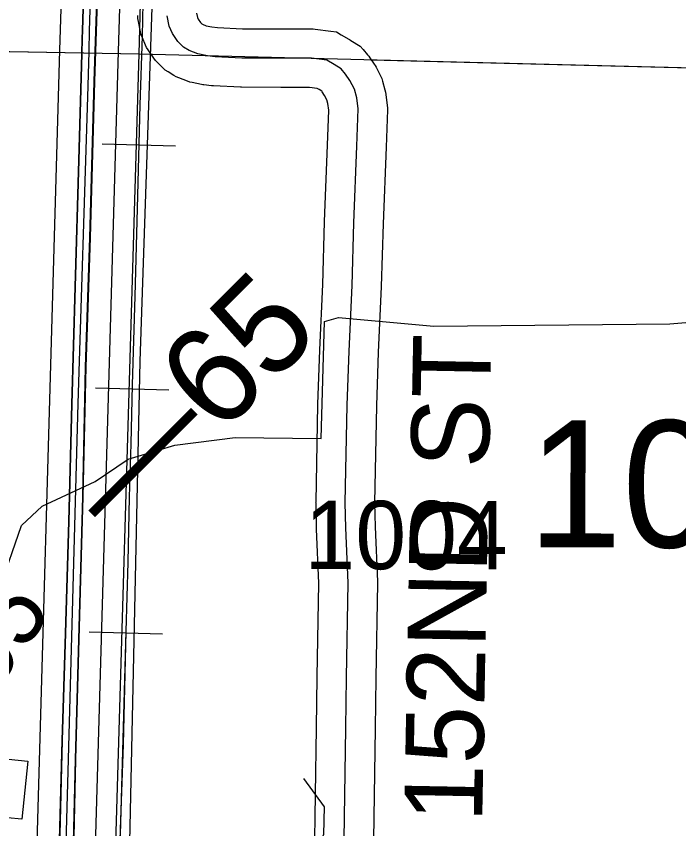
# Model space of a CAD drawing. Extents: x -132.8 to -73.3, y -60 to -26.
# Drawn here: x -124.691 to -124.013, y -40.061 to -39.229 of the extents above; entities that cross this region are included whole.
import ezdxf

# ---------------------------------------------------------------- set-up
doc = ezdxf.new("R2010")
doc.units = 0
for name, color, linetype in [('tdCoDivCarto', 7, 'Continuous'), ('tdCoHydroRiver', 7, 'Continuous'), ('tdCoInt', 7, 'Continuous'), ('tdCoIntCL', 7, 'Continuous'), ('tdCoIntRte', 7, 'Continuous'), ('tdCoPrimary', 7, 'Continuous'), ('tdCoRRCL', 7, 'Continuous'), ('tdCoSecRdNmbr', 7, 'Continuous'), ('tdCoSecRdTxt', 7, 'Continuous'), ('tdCoSecRteBand', 7, 'Continuous'), ('tdCoSecRteCL', 7, 'Continuous'), ('tdCoSectLine', 7, 'Continuous'), ('tdCoSectLinePart', 7, 'Continuous'), ('tdCoSectNmbr', 7, 'Continuous'), ('tdCoSurfGravel', 7, 'Continuous'), ('tdStHwyIntRefPost1', 7, 'Continuous'), ('tdStHwyIntRefPost5', 7, 'Continuous')]:
    doc.layers.add(name, color=color, linetype=linetype)

msp = doc.modelspace()

# ---------------------------------------------------------------- linework, layer by layer
at = {"layer": 'tdCoDivCarto'}
for p, q in [((-124.61975, -39.12981), (-124.62321, -39.24402)), ((-124.61079, -39.29635), (-124.60635, -39.16244)), ((-124.62321, -39.24402), (-124.62345, -39.25213)), ((-124.62345, -39.25213), (-124.62392, -39.26781)), ((-124.62392, -39.26781), (-124.62483, -39.29851)), ((-124.62392, -39.26781), (-124.62483, -39.29851)), ((-124.62483, -39.29851), (-124.62715, -39.37666)), ((-124.61523, -39.4564), (-124.61079, -39.29635)), ((-124.62715, -39.37666), (-124.63085, -39.50638)), ((-124.61967, -39.58833), (-124.61523, -39.4564)), ((-124.63085, -39.50638), (-124.6343, -39.62672)), ((-124.62263, -39.7215), (-124.61967, -39.58833)), ((-124.6343, -39.62672), (-124.63584, -39.68893)), ((-124.63584, -39.68893), (-124.63653, -39.71696)), ((-124.63653, -39.71696), (-124.63726, -39.74682)), ((-124.62633, -39.85516), (-124.62263, -39.7215)), ((-124.63726, -39.74682), (-124.64071, -39.861)), ((-124.63003, -39.99055), (-124.62633, -39.85516)), ((-124.64071, -39.861), (-124.64417, -39.97123)), ((-124.64417, -39.97123), (-124.64737, -40.09799)), ((-124.63299, -40.1178), (-124.63003, -39.99055))]:
    msp.add_line(p, q, dxfattribs=at)
for points in [[(-124.65316, -40.84214), (-124.65099, -40.76194), (-124.64828, -40.63419), (-124.64482, -40.50571), (-124.64039, -40.37328), (-124.63669, -40.24431), (-124.63299, -40.1178), (-124.63003, -39.99055), (-124.62633, -39.85516), (-124.62263, -39.7215), (-124.61967, -39.58833), (-124.61523, -39.4564), (-124.61079, -39.29635), (-124.60635, -39.16244), (-124.6029, -39.01497), (-124.60265, -38.9077), (-124.60463, -38.88575), (-124.60857, -38.83692), (-124.61351, -38.78242), (-124.62559, -38.62977), (-124.62853, -38.59338), (-124.62897, -38.58796)], [(-124.65316, -40.84214), (-124.65099, -40.76194), (-124.64828, -40.63419), (-124.64482, -40.50571), (-124.64039, -40.37328), (-124.63669, -40.24431), (-124.63299, -40.1178), (-124.63003, -39.99055), (-124.62633, -39.85516), (-124.62263, -39.7215), (-124.61967, -39.58833), (-124.61523, -39.4564), (-124.61079, -39.29635), (-124.60635, -39.16244), (-124.6029, -39.01497), (-124.60265, -38.9077), (-124.60463, -38.88575), (-124.60857, -38.83692), (-124.61351, -38.78242), (-124.62559, -38.62977), (-124.62853, -38.59338), (-124.62897, -38.58796)], [(-124.65316, -40.84214), (-124.65099, -40.76194), (-124.64828, -40.63419), (-124.64482, -40.50571), (-124.64039, -40.37328), (-124.63669, -40.24431), (-124.63299, -40.1178), (-124.63003, -39.99055), (-124.62633, -39.85516), (-124.62263, -39.7215), (-124.61967, -39.58833), (-124.61523, -39.4564), (-124.61079, -39.29635), (-124.60635, -39.16244), (-124.6029, -39.01497), (-124.60265, -38.9077), (-124.60463, -38.88575), (-124.60857, -38.83692), (-124.61351, -38.78242), (-124.62559, -38.62977), (-124.62853, -38.59338), (-124.62897, -38.58796)], [(-124.64387, -38.58905), (-124.64336, -38.59656), (-124.64293, -38.60281), (-124.63184, -38.73154), (-124.62592, -38.8033), (-124.61852, -38.89109), (-124.61605, -38.93277), (-124.61679, -39.00971), (-124.61975, -39.12981), (-124.62321, -39.24402)], [(-124.64387, -38.58905), (-124.64336, -38.59656), (-124.64293, -38.60281), (-124.63184, -38.73154), (-124.62592, -38.8033), (-124.61852, -38.89109), (-124.61605, -38.93277), (-124.61679, -39.00971), (-124.61975, -39.12981), (-124.62321, -39.24402)], [(-124.64387, -38.58905), (-124.64336, -38.59656), (-124.64293, -38.60281), (-124.63184, -38.73154), (-124.62592, -38.8033), (-124.61852, -38.89109), (-124.61605, -38.93277), (-124.61679, -39.00971), (-124.61975, -39.12981), (-124.62321, -39.24402)], [(-124.62321, -39.24402), (-124.62345, -39.25213), (-124.62392, -39.26781)], [(-124.62321, -39.24402), (-124.62345, -39.25213), (-124.62392, -39.26781)], [(-124.62321, -39.24402), (-124.62345, -39.25213), (-124.62392, -39.26781)], [(-124.62392, -39.26781), (-124.62715, -39.37666), (-124.63085, -39.50638), (-124.6343, -39.62672), (-124.63726, -39.74682), (-124.64071, -39.861), (-124.64417, -39.97123), (-124.64737, -40.09799), (-124.65009, -40.19786), (-124.65329, -40.31229), (-124.6565, -40.42696), (-124.65896, -40.53374), (-124.66266, -40.66148), (-124.66587, -40.75495), (-124.66833, -40.86592), (-124.67129, -40.98232), (-124.67351, -41.09083), (-124.67647, -41.2161), (-124.67919, -41.33151), (-124.67993, -41.37294), (-124.68009, -41.38013)], [(-124.62392, -39.26781), (-124.62483, -39.29851)], [(-124.62483, -39.29851), (-124.62715, -39.37666), (-124.63085, -39.50638), (-124.6343, -39.62672), (-124.63726, -39.74682), (-124.64071, -39.861), (-124.64417, -39.97123), (-124.64737, -40.09799), (-124.65009, -40.19786), (-124.65329, -40.31229), (-124.6565, -40.42696), (-124.65896, -40.53374), (-124.66266, -40.66148), (-124.66587, -40.75495), (-124.66833, -40.86592), (-124.67129, -40.98232), (-124.67351, -41.09083), (-124.67647, -41.2161), (-124.67919, -41.33151), (-124.67993, -41.37294), (-124.68009, -41.38013)], [(-124.62483, -39.29851), (-124.62715, -39.37666), (-124.63085, -39.50638), (-124.6343, -39.62672), (-124.63726, -39.74682), (-124.64071, -39.861), (-124.64417, -39.97123), (-124.64737, -40.09799), (-124.65009, -40.19786), (-124.65329, -40.31229), (-124.6565, -40.42696), (-124.65896, -40.53374), (-124.66266, -40.66148), (-124.66587, -40.75495), (-124.66833, -40.86592), (-124.67129, -40.98232), (-124.67351, -41.09083), (-124.67647, -41.2161), (-124.67919, -41.33151), (-124.67993, -41.37294), (-124.68009, -41.38013)]]:
    msp.add_lwpolyline(points, dxfattribs=at)
at = {"layer": 'tdCoHydroRiver'}
for points in [[(-124.70818, -39.81492), (-124.68584, -39.75088), (-124.66475, -39.73098), (-124.61037, -39.70571), (-124.57658, -39.68302), (-124.52882, -39.66861), (-124.46705, -39.66092), (-124.3787, -39.66187), (-124.37528, -39.54207), (-124.36095, -39.53775), (-124.26336, -39.54685), (-124.02182, -39.5443), (-123.8383, -39.52904)], [(-124.11388, -40.3533), (-124.19143, -40.3456), (-124.23685, -40.33325), (-124.27588, -40.31793), (-124.31188, -40.30744), (-124.35076, -40.28739), (-124.40024, -40.25127), (-124.45647, -40.23073), (-124.47823, -40.21906), (-124.49053, -40.20766), (-124.49468, -40.18704), (-124.47797, -40.15439), (-124.45201, -40.12989), (-124.38606, -40.08603), (-124.37605, -40.06738), (-124.37524, -40.03901), (-124.39651, -40.01)]]:
    msp.add_lwpolyline(points, dxfattribs=at)
at = {"layer": 'tdCoInt'}
for points in [[(-124.80209, -42.75393), (-124.81391, -42.71966), (-124.82747, -42.65658), (-124.83237, -42.6207), (-124.83536, -42.57777), (-124.83512, -42.54388), (-124.83201, -42.50928), (-124.82472, -42.46166), (-124.78451, -42.26236), (-124.75894, -42.14267), (-124.72072, -41.94596), (-124.71458, -41.86425), (-124.70267, -41.37129), (-124.67566, -40.27876), (-124.64652, -39.26414), (-124.64083, -39.08456), (-124.63871, -38.97818), (-124.63906, -38.92043), (-124.64357, -38.85303), (-124.66599, -38.59084), (-124.67634, -38.43448), (-124.67922, -38.36825), (-124.67928, -38.36238)], [(-124.74633, -42.73157), (-124.75584, -42.70401), (-124.76831, -42.6464), (-124.77263, -42.61472), (-124.77534, -42.57518), (-124.77514, -42.54678), (-124.77243, -42.51666), (-124.76559, -42.47192), (-124.72577, -42.2746), (-124.70016, -42.15474), (-124.66161, -41.95623), (-124.65463, -41.86693), (-124.64269, -41.37295), (-124.61568, -40.28038), (-124.58654, -39.26557), (-124.58085, -39.08619), (-124.57871, -38.9786), (-124.57907, -38.91835), (-124.58379, -38.84785), (-124.60616, -38.58616), (-124.61643, -38.43118), (-124.61923, -38.36661), (-124.61926, -38.36394)]]:
    msp.add_lwpolyline(points, dxfattribs=at)
at = {"layer": 'tdCoIntCL'}
msp.add_lwpolyline([(-124.67091, -41.25874), (-124.65615, -40.68622), (-124.64567, -40.27957), (-124.64549, -40.27328), (-124.6375, -39.99026), (-124.62755, -39.62596), (-124.61796, -39.31197), (-124.61656, -39.26587), (-124.61653, -39.26486), (-124.61617, -39.24424), (-124.61262, -39.13691), (-124.61084, -39.08537), (-124.60871, -38.97839), (-124.60906, -38.91939), (-124.61191, -38.87461), (-124.61368, -38.85044), (-124.61688, -38.81845), (-124.6311, -38.64394), (-124.63608, -38.5885), (-124.63792, -38.56085), (-124.64266, -38.48984), (-124.64272, -38.48887)], dxfattribs=at)
at = {"layer": 'tdCoIntRte'}
for points in [[(-124.62013, -39.12981), (-124.62359, -39.24402), (-124.62383, -39.25213), (-124.6243, -39.26781), (-124.62753, -39.37666), (-124.63123, -39.50638), (-124.63468, -39.62672), (-124.63764, -39.74682), (-124.64109, -39.861), (-124.64455, -39.97123), (-124.64775, -40.09799), (-124.65046, -40.19786), (-124.65367, -40.31229), (-124.65688, -40.42696), (-124.65934, -40.53374), (-124.66304, -40.66148), (-124.66625, -40.75495), (-124.66871, -40.86592), (-124.67167, -40.98232)], [(-124.62013, -39.12981), (-124.62359, -39.24402), (-124.62383, -39.25213), (-124.6243, -39.26781), (-124.62753, -39.37666), (-124.63123, -39.50638), (-124.63468, -39.62672), (-124.63764, -39.74682), (-124.64109, -39.861), (-124.64455, -39.97123), (-124.64775, -40.09799), (-124.65046, -40.19786), (-124.65367, -40.31229), (-124.65688, -40.42696), (-124.65934, -40.53374), (-124.66304, -40.66148), (-124.66625, -40.75495), (-124.66871, -40.86592), (-124.67167, -40.98232)], [(-124.65778, -40.99646), (-124.65457, -40.88055), (-124.65137, -40.76194), (-124.64866, -40.63419), (-124.6452, -40.50571), (-124.64076, -40.37328), (-124.63707, -40.24431), (-124.63337, -40.1178), (-124.63041, -39.99055), (-124.62671, -39.85516), (-124.62301, -39.7215), (-124.62005, -39.58833), (-124.61561, -39.4564), (-124.61117, -39.29635), (-124.60673, -39.16244)], [(-124.65778, -40.99646), (-124.65457, -40.88055), (-124.65137, -40.76194), (-124.64866, -40.63419), (-124.6452, -40.50571), (-124.64076, -40.37328), (-124.63707, -40.24431), (-124.63337, -40.1178), (-124.63041, -39.99055), (-124.62671, -39.85516), (-124.62301, -39.7215), (-124.62005, -39.58833), (-124.61561, -39.4564), (-124.61117, -39.29635), (-124.60673, -39.16244)]]:
    msp.add_lwpolyline(points, dxfattribs=at)
at = {"layer": 'tdCoPrimary'}
msp.add_line((-124.62392, -39.26781), (-124.62483, -39.29851), dxfattribs=at)
msp.add_line((-124.62392, -39.26781), (-124.62483, -39.29851), dxfattribs=at)
for points in [[(-124.65316, -40.84214), (-124.65099, -40.76194), (-124.64828, -40.63419), (-124.64482, -40.50571), (-124.64039, -40.37328), (-124.63669, -40.24431), (-124.63299, -40.1178), (-124.63003, -39.99055), (-124.62633, -39.85516), (-124.62263, -39.7215), (-124.61967, -39.58833), (-124.61523, -39.4564), (-124.61079, -39.29635), (-124.60635, -39.16244), (-124.6029, -39.01497), (-124.60265, -38.9077), (-124.60463, -38.88575), (-124.60857, -38.83692), (-124.61351, -38.78242), (-124.62559, -38.62977), (-124.62853, -38.59338), (-124.62897, -38.58796)], [(-124.65316, -40.84214), (-124.65099, -40.76194), (-124.64828, -40.63419), (-124.64482, -40.50571), (-124.64039, -40.37328), (-124.63669, -40.24431), (-124.63299, -40.1178), (-124.63003, -39.99055), (-124.62633, -39.85516), (-124.62263, -39.7215), (-124.61967, -39.58833), (-124.61523, -39.4564), (-124.61079, -39.29635), (-124.60635, -39.16244), (-124.6029, -39.01497), (-124.60265, -38.9077), (-124.60463, -38.88575), (-124.60857, -38.83692), (-124.61351, -38.78242), (-124.62559, -38.62977), (-124.62853, -38.59338), (-124.62897, -38.58796)], [(-124.64387, -38.58905), (-124.64336, -38.59656), (-124.64293, -38.60281), (-124.63184, -38.73154), (-124.62592, -38.8033), (-124.61852, -38.89109), (-124.61605, -38.93277), (-124.61679, -39.00971), (-124.61975, -39.12981), (-124.62321, -39.24402)], [(-124.64387, -38.58905), (-124.64336, -38.59656), (-124.64293, -38.60281), (-124.63184, -38.73154), (-124.62592, -38.8033), (-124.61852, -38.89109), (-124.61605, -38.93277), (-124.61679, -39.00971), (-124.61975, -39.12981), (-124.62321, -39.24402)], [(-124.61975, -39.12981), (-124.62321, -39.24402), (-124.62345, -39.25213), (-124.62392, -39.26781), (-124.62483, -39.29851), (-124.62715, -39.37666), (-124.63085, -39.50638), (-124.6343, -39.62672), (-124.63584, -39.68893), (-124.63653, -39.71696), (-124.63726, -39.74682), (-124.64071, -39.861), (-124.64417, -39.97123), (-124.64737, -40.09799), (-124.65009, -40.19786), (-124.65329, -40.31229), (-124.6565, -40.42696), (-124.65896, -40.53374), (-124.66266, -40.66148), (-124.66587, -40.75495), (-124.66833, -40.86592), (-124.67129, -40.98232)], [(-124.6574, -40.99646), (-124.6542, -40.88055), (-124.65316, -40.84214), (-124.65099, -40.76194), (-124.64828, -40.63419), (-124.64482, -40.50571), (-124.64039, -40.37328), (-124.63669, -40.24431), (-124.63299, -40.1178), (-124.63003, -39.99055), (-124.62633, -39.85516), (-124.62263, -39.7215), (-124.61967, -39.58833), (-124.61523, -39.4564), (-124.61079, -39.29635), (-124.60635, -39.16244)], [(-124.62321, -39.24402), (-124.62345, -39.25213), (-124.62392, -39.26781)], [(-124.62321, -39.24402), (-124.62345, -39.25213), (-124.62392, -39.26781)], [(-124.62483, -39.29851), (-124.62715, -39.37666), (-124.63085, -39.50638), (-124.6343, -39.62672), (-124.63726, -39.74682), (-124.64071, -39.861), (-124.64417, -39.97123), (-124.64737, -40.09799), (-124.65009, -40.19786), (-124.65329, -40.31229), (-124.6565, -40.42696), (-124.65896, -40.53374), (-124.66266, -40.66148), (-124.66587, -40.75495), (-124.66833, -40.86592), (-124.67129, -40.98232), (-124.67351, -41.09083), (-124.67647, -41.2161), (-124.67919, -41.33151), (-124.67993, -41.37294), (-124.68009, -41.38013)], [(-124.62483, -39.29851), (-124.62715, -39.37666), (-124.63085, -39.50638), (-124.6343, -39.62672), (-124.63726, -39.74682), (-124.64071, -39.861), (-124.64417, -39.97123), (-124.64737, -40.09799), (-124.65009, -40.19786), (-124.65329, -40.31229), (-124.6565, -40.42696), (-124.65896, -40.53374), (-124.66266, -40.66148), (-124.66587, -40.75495), (-124.66833, -40.86592), (-124.67129, -40.98232), (-124.67351, -41.09083), (-124.67647, -41.2161), (-124.67919, -41.33151), (-124.67993, -41.37294), (-124.68009, -41.38013)]]:
    msp.add_lwpolyline(points, dxfattribs=at)
at = {"layer": 'tdCoRRCL'}
for p, q in [((-124.60299, -39.35998), (-124.52802, -39.36202)), ((-124.60985, -39.60993), (-124.53488, -39.61188)), ((-124.61634, -39.85989), (-124.54136, -39.86176))]:
    msp.add_line(p, q, dxfattribs=at)
for points in [[(-123.77831, -31.52649), (-123.92155, -31.98991), (-123.9791, -32.19674), (-124.01517, -32.30786), (-124.09605, -32.50145), (-124.14445, -32.60118), (-124.20868, -32.76207), (-124.22398, -32.82933), (-124.31809, -33.04927), (-124.35255, -33.16036), (-124.38559, -33.33773), (-124.39444, -33.43529), (-124.40885, -33.8056), (-124.45538, -36.19254), (-124.50704, -37.5667), (-124.51987, -38.11847), (-124.52945, -38.48576), (-124.54362, -38.9681), (-124.56441, -39.58277), (-124.59502, -40.99697)], [(-124.56151, -39.21554), (-124.5623, -39.24962), (-124.5644, -39.32013), (-124.56728, -39.4263), (-124.56964, -39.51595), (-124.57226, -39.60691), (-124.57383, -39.66721), (-124.57541, -39.72199), (-124.57698, -39.78858), (-124.57881, -39.85936), (-124.5817, -39.97522), (-124.58458, -40.06225), (-124.58694, -40.14299), (-124.58878, -40.21194), (-124.59192, -40.32466), (-124.59312, -40.36353), (-124.59454, -40.40959), (-124.5969, -40.50422), (-124.59926, -40.59152), (-124.60188, -40.69952), (-124.60555, -40.81067), (-124.60739, -40.88118), (-124.60922, -40.95589)], [(-124.56151, -39.21554), (-124.5623, -39.24962), (-124.5644, -39.32013), (-124.56728, -39.4263), (-124.56964, -39.51595), (-124.57226, -39.60691), (-124.57383, -39.66721), (-124.57541, -39.72199), (-124.57698, -39.78858), (-124.57881, -39.85936), (-124.59192, -40.32466), (-124.59312, -40.36353), (-124.59454, -40.40959), (-124.5969, -40.50422), (-124.59926, -40.59152), (-124.60188, -40.69952), (-124.60555, -40.81067), (-124.60739, -40.88118), (-124.60922, -40.95589)]]:
    msp.add_lwpolyline(points, dxfattribs=at)
at = {"layer": 'tdCoSecRteBand'}
for points in [[(-124.38555, -40.09467), (-124.38359, -39.95799), (-124.38289, -39.90599), (-124.38289, -39.90594), (-124.38289, -39.90588), (-124.38121, -39.80988), (-124.38346, -39.75457), (-124.38347, -39.75434), (-124.38347, -39.7541), (-124.3841, -39.72847), (-124.38412, -39.72782), (-124.38411, -39.72716), (-124.38219, -39.62709), (-124.38218, -39.62686), (-124.38218, -39.62663), (-124.38026, -39.57117), (-124.38026, -39.571), (-124.38025, -39.57083), (-124.37718, -39.50403), (-124.37532, -39.43995), (-124.37531, -39.43981), (-124.37531, -39.43967), (-124.37229, -39.36136), (-124.37109, -39.32544), (-124.37186, -39.31873), (-124.37291, -39.31502), (-124.37524, -39.31042), (-124.37763, -39.30689), (-124.37826, -39.30617), (-124.38095, -39.30446), (-124.38293, -39.30332), (-124.39082, -39.30225), (-124.41977, -39.30241), (-124.41996, -39.30241), (-124.42014, -39.30241), (-124.46031, -39.30214), (-124.46094, -39.30213), (-124.46156, -39.3021), (-124.48893, -39.30077), (-124.48998, -39.30072), (-124.49103, -39.3006), (-124.49892, -39.29966), (-124.50008, -39.29952), (-124.50123, -39.29929), (-124.51085, -39.29737), (-124.51334, -39.29687), (-124.5157, -39.29597), (-124.52459, -39.29257), (-124.52723, -39.29156), (-124.52963, -39.29007), (-124.53557, -39.28641), (-124.53848, -39.28461), (-124.54091, -39.28221), (-124.5466, -39.27657), (-124.54864, -39.27456), (-124.55026, -39.27219), (-124.55598, -39.26384), (-124.55756, -39.26153), (-124.55868, -39.25898), (-124.56193, -39.2516), (-124.56329, -39.2485), (-124.56393, -39.24517), (-124.56596, -39.23458), (-124.56652, -39.23163), (-124.56649, -39.22862)], [(-124.50647, -39.22624), (-124.50564, -39.23055), (-124.50489, -39.23226), (-124.50237, -39.23593), (-124.50114, -39.23715), (-124.50052, -39.23754), (-124.49663, -39.23902), (-124.49064, -39.24022), (-124.48496, -39.2409), (-124.45928, -39.24214), (-124.41991, -39.24241), (-124.38905, -39.24224), (-124.38695, -39.24223), (-124.38487, -39.24251), (-124.36908, -39.24464), (-124.36327, -39.24543), (-124.35818, -39.24835), (-124.35051, -39.25274), (-124.34992, -39.25308), (-124.34935, -39.25345), (-124.34243, -39.25784), (-124.33877, -39.26017), (-124.33591, -39.26344), (-124.3312, -39.26883), (-124.32997, -39.27024), (-124.32893, -39.27179), (-124.32446, -39.27842), (-124.32341, -39.27996), (-124.32257, -39.28163), (-124.31808, -39.29048), (-124.31677, -39.29306), (-124.31598, -39.29585), (-124.31347, -39.30471), (-124.3128, -39.30706), (-124.31252, -39.30949), (-124.31123, -39.32082), (-124.31098, -39.32302), (-124.31105, -39.32523), (-124.31232, -39.36343), (-124.31233, -39.36351), (-124.31233, -39.36359), (-124.31535, -39.44183), (-124.31721, -39.50602), (-124.31722, -39.50628), (-124.31723, -39.50653), (-124.3203, -39.57341), (-124.3222, -39.62847), (-124.32411, -39.72765), (-124.3235, -39.75238), (-124.32123, -39.80832), (-124.32119, -39.80919), (-124.32121, -39.81006), (-124.3229, -39.90686), (-124.3236, -39.95881), (-124.3236, -39.95882), (-124.3236, -39.95883), (-124.32556, -40.09562)], [(-124.70915, -39.98912), (-124.6793, -39.99211), (-124.68527, -40.05181), (-124.71512, -40.04883)]]:
    msp.add_lwpolyline(points, dxfattribs=at)
at = {"layer": 'tdCoSecRteCL'}
msp.add_lwpolyline([(-124.35556, -40.09519), (-124.35359, -39.9584), (-124.35289, -39.9064), (-124.3512, -39.80954), (-124.35348, -39.75336), (-124.35411, -39.72773), (-124.35219, -39.62766), (-124.35028, -39.5722), (-124.3472, -39.50515), (-124.34533, -39.44082), (-124.34231, -39.36243), (-124.34104, -39.32423), (-124.34233, -39.3129), (-124.34484, -39.30404), (-124.34933, -39.29519), (-124.3538, -39.28856), (-124.35851, -39.28317), (-124.36544, -39.27877), (-124.3731, -39.27437), (-124.38888, -39.27224), (-124.41994, -39.27241), (-124.46011, -39.27214), (-124.48747, -39.27081), (-124.49536, -39.26987), (-124.50498, -39.26795), (-124.51387, -39.26455), (-124.51981, -39.26088), (-124.52551, -39.25525), (-124.53122, -39.2469), (-124.53447, -39.23952), (-124.53649, -39.22894)], dxfattribs=at)
at = {"layer": 'tdCoSectLine'}
for points in [[(-124.56507, -39.26792), (-124.53998, -38.31357)], [(-125.58674, -39.2495), (-124.56507, -39.26792)], [(-124.59491, -40.27288), (-124.56507, -39.26792)], [(-124.56507, -39.26792), (-123.59022, -39.29242)]]:
    msp.add_lwpolyline(points, dxfattribs=at)
at = {"layer": 'tdCoSectLinePart'}
for points in [[(-124.56507, -39.26792), (-124.56441, -39.24269)], [(-125.05951, -39.259), (-124.56507, -39.26792)], [(-124.59491, -40.27288), (-124.56507, -39.26792)], [(-124.56507, -39.26792), (-124.55332, -39.26821)], [(-124.32798, -39.27388), (-123.59022, -39.29242)]]:
    msp.add_lwpolyline(points, dxfattribs=at)
at = {"layer": 'tdCoSurfGravel'}
msp.add_lwpolyline([(-124.35556, -40.09519), (-124.35359, -39.9584), (-124.35289, -39.9064), (-124.3512, -39.80954), (-124.35348, -39.75336), (-124.35411, -39.72773), (-124.35219, -39.62766), (-124.35028, -39.5722), (-124.3472, -39.50515), (-124.34533, -39.44082), (-124.34231, -39.36243), (-124.34104, -39.32423), (-124.34233, -39.3129), (-124.34484, -39.30404), (-124.34933, -39.29519), (-124.3538, -39.28856), (-124.35851, -39.28317), (-124.36544, -39.27877), (-124.3731, -39.27437), (-124.38888, -39.27224), (-124.41994, -39.27241), (-124.46011, -39.27214), (-124.48747, -39.27081), (-124.49536, -39.26987), (-124.50498, -39.26795), (-124.51387, -39.26455), (-124.51981, -39.26088), (-124.52551, -39.25525), (-124.53122, -39.2469), (-124.53447, -39.23952), (-124.53649, -39.22894)], dxfattribs=at)

# ---------------------------------------------------------------- texts
at = {"layer": 'tdCoSecRdNmbr'}
for s, rotation, p in [('1004', 359.90684, (-124.39597, -39.79555)), ('0905', 54.90648, (-124.77356, -40.00856))]:
    msp.add_text(s, height=0.07, rotation=rotation, dxfattribs=at).set_placement(p)
at = {"layer": 'tdCoSecRdTxt'}
msp.add_text('152ND ST', height=0.08, rotation=88.92119, dxfattribs=at).set_placement((-124.21393, -40.05523))
at = {"layer": 'tdCoSectNmbr'}
msp.add_text('10', height=0.13, rotation=359.90697, dxfattribs=at).set_placement((-124.16729, -39.77309))
at = {"layer": 'tdStHwyIntRefPost1'}
msp.add_text('‒‒65', height=0.1, rotation=45, dxfattribs=at).set_placement((-124.58788, -39.76503))
at = {"layer": 'tdStHwyIntRefPost5'}
msp.add_text('‒‒65', height=0.1, rotation=45, dxfattribs=at).set_placement((-124.58788, -39.76503))

doc.saveas('drawing.dxf')
